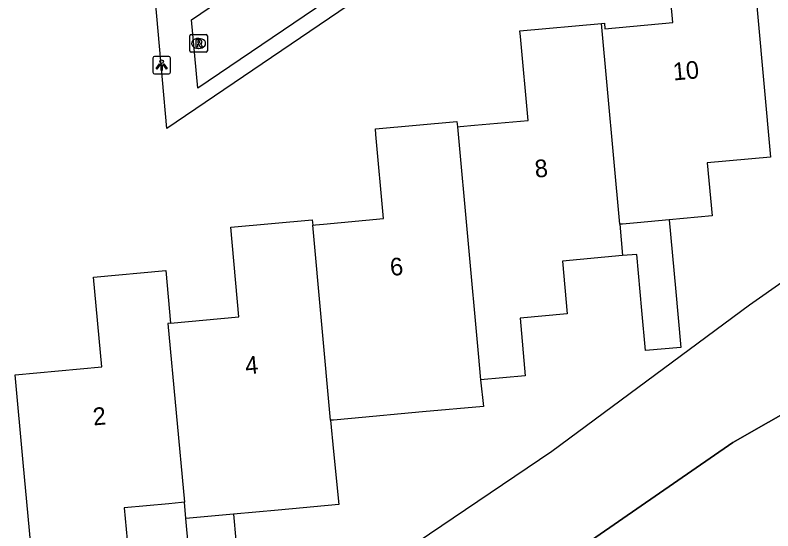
# Model space of a CAD drawing. Extents: x 157793 to 159380, y 380882 to 382313.
# Drawn here: x 158335.32 to 158378.33, y 381119.65 to 381148.91 of the extents above; entities that cross this region are included whole.
import ezdxf

# ---------------------------------------------------------------- set-up
doc = ezdxf.new("R2010")
doc.units = 0
for name, color, linetype in [('IMGEO_Damwand', 7, 'Continuous'), ('IMGEO_Erf', 7, 'Continuous'), ('IMGEO_Lichtpunt', 7, 'Continuous'), ('IMGEO_Pand', 7, 'Continuous'), ('IMGEO_Pand_nummerreeks', 7, 'Continuous'), ('IMGEO_Rijbaan_lokaal_open', 7, 'Continuous'), ('IMGEO_Rioolput', 7, 'Continuous'), ('IMGEO_Voetpad_open', 7, 'Continuous'), ('IMGEO_Waterloop', 7, 'Continuous')]:
    doc.layers.add(name, color=color, linetype=linetype)

msp = doc.modelspace()

# ---------------------------------------------------------------- linework, layer by layer
at = {"layer": 'IMGEO_Damwand'}
msp.add_lwpolyline([(158461.647, 381160.946), (158439.392, 381154.94), (158431.317, 381152.221), (158402.773, 381139.885), (158376.054, 381124.651), (158357.637, 381111.936)], dxfattribs=at)
at = {"layer": 'IMGEO_Erf'}
msp.add_lwpolyline([(158448.623, 381164.199), (158442.422, 381162.212), (158437.246, 381160.472), (158431.501, 381158.604), (158424.709, 381156.548), (158420.131, 381154.666), (158415.517, 381152.366), (158411.111, 381150.536), (158402.33, 381146.878), (158394.215, 381143.332), (158392.367, 381142.523), (158385.487, 381138.402), (158377, 381132.447), (158365.791, 381124.148), (158353.938, 381116.139)], dxfattribs=at)
at = {"layer": 'IMGEO_Lichtpunt'}
for p, q in [((158343.139, 381146.478), (158343.139, 381145.671)), ((158343.139, 381146.478), (158343.139, 381145.671)), ((158344.041, 381146.573), (158343.233, 381146.573)), ((158344.041, 381146.573), (158343.233, 381146.573)), ((158344.135, 381145.671), (158344.135, 381146.478)), ((158344.135, 381145.671), (158344.135, 381146.478)), ((158343.233, 381145.577), (158344.041, 381145.577)), ((158343.233, 381145.577), (158344.041, 381145.577))]:
    msp.add_line(p, q, dxfattribs=at)
for points in [[(158343.513, 381146.142), (158343.552, 381146.114), (158343.364, 381145.852), (158343.326, 381145.879), (158343.513, 381146.142)], [(158343.615, 381146.094), (158343.662, 381146.094), (158343.662, 381145.772), (158343.615, 381145.772), (158343.615, 381146.094)], [(158343.725, 381146.114), (158343.763, 381146.141), (158343.95, 381145.879), (158343.911, 381145.851), (158343.725, 381146.114)]]:
    msp.add_lwpolyline(points, dxfattribs=at)
msp.add_circle((158343.638, 381146.276), 0.0994, dxfattribs=at)
for centre, start, end in [((158343.233, 381146.478), 90, 180), ((158343.233, 381146.478), 90, 180), ((158344.041, 381146.478), 0, 90), ((158344.041, 381146.478), 0, 90), ((158343.233, 381145.671), 180, 270), ((158343.233, 381145.671), 180, 270), ((158344.041, 381145.671), 270, 0), ((158344.041, 381145.671), 270, 360)]:
    msp.add_arc(centre, 0.0946, start, end, dxfattribs=at)
at = {"layer": 'IMGEO_Pand'}
for points in [[(158368.611, 381148.442), (158368.766, 381148.456), (158368.796, 381148.138), (158372.65, 381148.491), (158372.218, 381153.225), (158372.189, 381153.541), (158376.995, 381153.98), (158377.449, 381149.001), (158378.192, 381140.857), (158374.606, 381140.53), (158374.88, 381137.52), (158372.448, 381137.299)], [(158360.426, 381142.57), (158360.586, 381142.585), (158361.392, 381142.659), (158364.44, 381142.938), (158364.005, 381147.702), (158363.976, 381148.017), (158368.611, 381148.442)], [(158369.64, 381137.043), (158368.611, 381148.442)], [(158352.209, 381136.997), (158352.378, 381137.012), (158352.831, 381137.054), (158356.232, 381137.365), (158355.796, 381142.139), (158355.767, 381142.454), (158360.398, 381142.878), (158360.426, 381142.57)], [(158360.426, 381142.57), (158361.605, 381129.71), (158361.742, 381128.217)], [(158344.141, 381131.426), (158348.025, 381131.782), (158347.559, 381136.881), (158352.181, 381137.305), (158352.209, 381136.997)], [(158353.227, 381125.922), (158352.209, 381136.997)], [(158372.448, 381137.299), (158370.624, 381137.133), (158369.795, 381137.057), (158369.64, 381137.043)], [(158369.64, 381137.043), (158369.801, 381135.265)], [(158372.448, 381137.299), (158372.798, 381133.426), (158373.102, 381130.053), (158371.099, 381129.872), (158370.893, 381132.149), (158370.605, 381135.337), (158369.801, 381135.265)], [(158369.801, 381135.265), (158366.381, 381134.953), (158366.656, 381131.953), (158363.978, 381131.709), (158364.275, 381128.448), (158361.742, 381128.217)], [(158344.926, 381121.265), (158344.756, 381121.249), (158344.053, 381121.184), (158341.504, 381120.947), (158341.785, 381117.935), (158336.348, 381117.431), (158335.783, 381123.527), (158335.322, 381128.505), (158340.25, 381128.962), (158339.778, 381134.049), (158343.866, 381134.423), (158344.141, 381131.426)], [(158344.141, 381131.426), (158343.989, 381131.412), (158344.926, 381121.265)], [(158361.742, 381128.217), (158361.896, 381126.712), (158358.449, 381126.398), (158354.407, 381126.03), (158353.392, 381125.937), (158353.227, 381125.922)], [(158353.227, 381125.922), (158353.39, 381124.144), (158353.689, 381121.137), (158350.244, 381120.823), (158347.707, 381120.592)], [(158345.011, 381120.346), (158344.926, 381121.265)], [(158347.707, 381120.592), (158347.98, 381117.634), (158348.251, 381117.659), (158348.488, 381115.102), (158348.528, 381114.668), (158347.887, 381114.609), (158345.561, 381114.394), (158345.011, 381120.346)], [(158347.707, 381120.592), (158345.011, 381120.346)]]:
    msp.add_lwpolyline(points, dxfattribs=at)
at = {"layer": 'IMGEO_Rijbaan_lokaal_open'}
msp.add_lwpolyline([(158380.022, 381166.386), (158374.1, 381164.032), (158345.684, 381144.763), (158345.336, 381148.653), (158349.465, 381151.46)], dxfattribs=at)
at = {"layer": 'IMGEO_Rioolput'}
for p, q in [((158345.232, 381146.881), (158345.232, 381147.733)), ((158345.307, 381147.807), (158346.159, 381147.807)), ((158346.233, 381147.733), (158346.233, 381146.881)), ((158345.72, 381147.587), (158345.745, 381147.587)), ((158345.743, 381147.027), (158345.718, 381147.027)), ((158346.159, 381146.807), (158345.307, 381146.807))]:
    msp.add_line(p, q, dxfattribs=at)
for points in [[(158345.232, 381146.881), (158345.232, 381147.733)], [(158345.307, 381147.807), (158346.159, 381147.807)], [(158346.233, 381147.733), (158346.233, 381146.881)], [(158345.821, 381147.505), (158345.569, 381147.507), (158345.569, 381147.107)], [(158345.569, 381147.107), (158345.693, 381147.107), (158345.693, 381147.269), (158345.704, 381147.269)], [(158345.747, 381147.426), (158345.693, 381147.426), (158345.693, 381147.345)], [(158345.693, 381147.345), (158345.745, 381147.345)], [(158345.751, 381147.24), (158345.822, 381147.107), (158345.962, 381147.107), (158345.897, 381147.233)], [(158346.159, 381146.807), (158345.307, 381146.807)]]:
    msp.add_lwpolyline(points, dxfattribs=at)
for centre, radius, start, end in [((158345.309, 381147.731), 0.0765, 91.552, 178.448), ((158345.309, 381147.731), 0.0765, 91.552, 178.448), ((158346.157, 381147.731), 0.0765, 1.552, 88.448), ((158346.157, 381147.731), 0.0765, 1.552, 88.448), ((158345.703, 381147.216), 0.0533, 26.0293, 88.6989), ((158345.729, 381147.534), 0.19, 274.7715, 282.9687), ((158345.753, 381147.33), 0.0964, 77.0061, 93.1865), ((158345.767, 381147.387), 0.0378, 276.6634, 79.6772), ((158345.82, 381147.395), 0.109, 350.3612, 89.416), ((158345.818, 381147.395), 0.112, 277.5842, 350.9817), ((158345.802, 381147.18), 0.108, 29.5134, 73.7905), ((158345.309, 381146.883), 0.0765, 181.552, 268.448), ((158345.309, 381146.883), 0.0765, 181.552, 268.448), ((158346.157, 381146.883), 0.0765, 271.552, 358.448), ((158346.157, 381146.883), 0.0765, 271.552, 358.448)]:
    msp.add_arc(centre, radius, start, end, dxfattribs=at)
for centre, major_axis, ratio, start_param, end_param in [((158345.719, 381147.307), (-0.387, 0.002), 0.722429, 4.712389, 7.853982), ((158345.744, 381147.307), (-0.39, 0.002), 0.717154, 1.570796, 4.712389)]:
    msp.add_ellipse(centre, major_axis=major_axis, ratio=ratio, start_param=start_param, end_param=end_param, dxfattribs=at)
at = {"layer": 'IMGEO_Voetpad_open'}
msp.add_lwpolyline([(158467.081, 381197.838), (158461.541, 381197.122), (158445.123, 381195.558), (158445.198, 381194.878), (158441.151, 381194.476), (158437.204, 381187.562), (158373.758, 381162.728), (158343.94, 381142.482), (158343.198, 381150.791)], dxfattribs=at)
at = {"layer": 'IMGEO_Waterloop'}
msp.add_lwpolyline([(158357.637, 381111.936), (158376.054, 381124.651), (158402.773, 381139.885), (158431.317, 381152.221), (158439.392, 381154.94), (158461.647, 381160.946)], dxfattribs=at)

# ---------------------------------------------------------------- texts
at = {"layer": 'IMGEO_Pand_nummerreeks'}
for s, rotation, p in [('10', 5.2311, (158372.695, 381145.201)), ('8', 5.2311, (158364.856, 381139.684)), ('6', 5.2311, (158356.643, 381134.109)), ('4', 5.2368, (158348.42, 381128.525)), ('2', 5.2999, (158339.779, 381125.624))]:
    msp.add_text(s, height=1, rotation=rotation, dxfattribs=at).set_placement(p)

doc.saveas('drawing.dxf')
